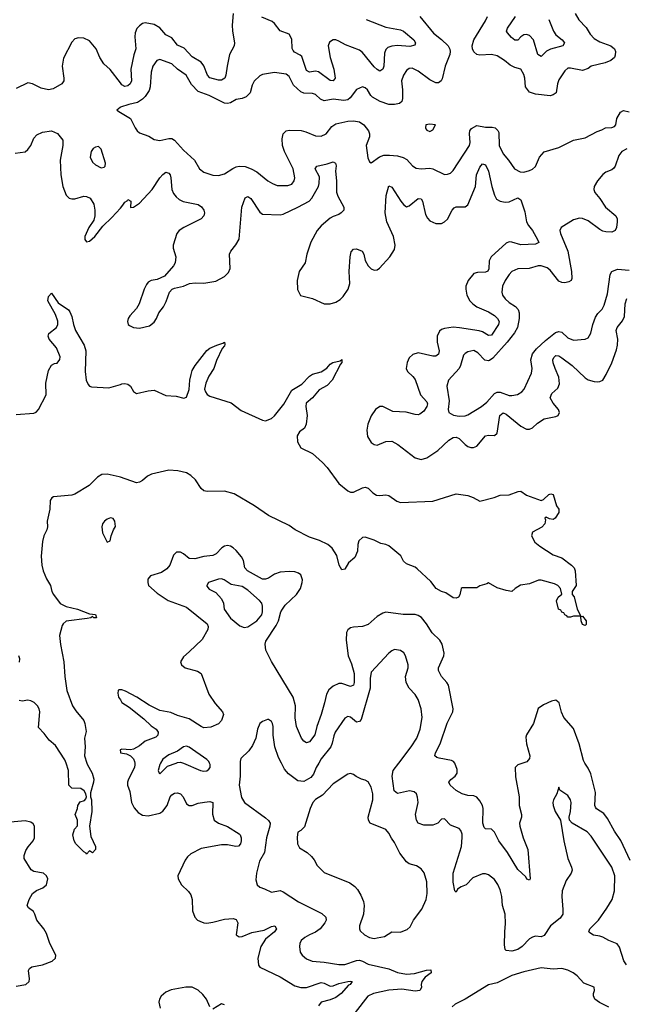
# Model space of a CAD drawing. Header units: inches. Extents: x 2001573 to 2220545, y 644482 to 846830.
# Tile 299 of 656: x 2029314 to 2033443, y 748355 to 755068. Entities that reach past the tile are written whole.
import ezdxf

# ---------------------------------------------------------------- set-up
doc = ezdxf.new("R2010")
doc.units = ezdxf.units.IN
doc.header["$MEASUREMENT"] = 0
for name, color, linetype in [('C0724', 7, 'Continuous'), ('C0725', 7, 'Continuous'), ('C0734', 7, 'Continuous'), ('C0735', 7, 'Continuous')]:
    doc.layers.add(name, color=color, linetype=linetype)

msp = doc.modelspace()

# ---------------------------------------------------------------- linework, layer by layer
at = {"layer": 'C0724', "color": 5}
for points, elevation in [([(2029770.7, 750000), (2029773, 749993), (2029808, 749932), (2029818.5, 749890), (2029817.9, 749870), (2029797, 749797), (2029795.5, 749770), (2029803.8, 749750), (2029804.9, 749670), (2029790.4, 749570), (2029799.8, 749499.8), (2029830, 749432), (2029831, 749410), (2029810, 749388), (2029790, 749402), (2029770, 749378), (2029766.6, 749386.6), (2029750, 749394.5), (2029697, 749450), (2029686, 749470), (2029676, 749510), (2029687.3, 749550), (2029707.7, 749572.3), (2029706.9, 749610), (2029693, 749650), (2029707.9, 749690), (2029710, 749710.8), (2029725.5, 749734.5), (2029754.9, 749745.1), (2029764.1, 749755.9), (2029769.7, 749770), (2029765.4, 749790), (2029753.6, 749810), (2029730, 749826.6), (2029670, 749827.8), (2029649.6, 749850), (2029646.4, 749950), (2029630, 750000)], 280), ([(2029290, 748479.2), (2029356.2, 748490), (2029378, 748510), (2029381.2, 748530), (2029374.9, 748585.1), (2029380.7, 748599.3), (2029396, 748610), (2029470, 748625), (2029534.5, 748650), (2029558, 748670), (2029561.1, 748690), (2029519.1, 748770), (2029497.6, 748837.6), (2029477.6, 748870), (2029429.8, 748929.8), (2029417.4, 748970), (2029406.9, 748986.9), (2029374, 749014), (2029364.4, 749030), (2029377.8, 749070), (2029401.8, 749110), (2029428.8, 749131.2), (2029471.2, 749150), (2029495.8, 749170), (2029506.6, 749210), (2029496.3, 749230), (2029475.6, 749250), (2029410, 749261.7), (2029392.5, 749272.5), (2029344.9, 749350), (2029344.1, 749370), (2029356.1, 749403.9), (2029370.4, 749429.6), (2029405.7, 749470), (2029414.8, 749490), (2029413.7, 749570), (2029405.6, 749585.6), (2029390, 749597.7), (2029350, 749606.3), (2029250, 749597.4)], 320)]:
    msp.add_lwpolyline(points, dxfattribs=dict(at, elevation=elevation))
at = {"layer": 'C0725', "color": 5}
for points, elevation in [([(2030000, 754637.4), (2029930, 754728.5), (2029887.7, 754767.7), (2029860.7, 754810), (2029834.6, 754870), (2029790, 754923.5), (2029750, 754942.6), (2029715.8, 754944.2), (2029690, 754936.3), (2029670, 754913.6), (2029613.5, 754806.5), (2029602.4, 754750), (2029615.2, 754670), (2029614.6, 754650), (2029601.6, 754630), (2029542.6, 754597.5), (2029510.2, 754589.8), (2029459.9, 754599.9), (2029400.7, 754630), (2029370, 754636.8), (2029290, 754598.8)], 320), ([(2030000, 754470.4), (2029998.8, 754470), (2029976, 754450), (2030000, 754435.7)], 340), ([(2029283.1, 754156.9), (2029350, 754166.7), (2029370, 754182.3), (2029388.7, 754210), (2029410, 754259.5), (2029430, 754282.8), (2029470, 754301.8), (2029531, 754310), (2029572.3, 754292.3), (2029607.3, 754247.3), (2029607.2, 754210), (2029590.2, 754110.2), (2029594, 754010), (2029607.2, 753930), (2029631.1, 753871.1), (2029650, 753851.8), (2029670, 753845.5), (2029690, 753846.9), (2029750, 753864.7), (2029770, 753863.2), (2029794.7, 753850), (2029818.2, 753810), (2029826.3, 753770), (2029825.6, 753730), (2029818.2, 753701.8), (2029784, 753650), (2029758.9, 753590), (2029757.1, 753570), (2029770, 753553.4), (2029790, 753558.9), (2029826.9, 753590), (2029880.6, 753659.4), (2029941.4, 753718.6), (2030000, 753783.8)], 320), ([(2029290, 752377.1), (2029410, 752384.7), (2029426.9, 752393.1), (2029442, 752410), (2029494, 752510), (2029492.2, 752590), (2029510, 752677.1), (2029530, 752713.4), (2029550, 752723.7), (2029570, 752725.3), (2029588.3, 752751.7), (2029588.6, 752770), (2029564.9, 752830), (2029513.8, 752890), (2029507.2, 752910), (2029511.9, 752928.1), (2029564.5, 752970), (2029574.7, 752990), (2029573.4, 753013.4), (2029559, 753059), (2029506, 753150), (2029510, 753181), (2029530, 753204), (2029577, 753137), (2029646.8, 753090), (2029655.9, 753075.9), (2029670, 753044.7), (2029681.1, 752990), (2029694.8, 752950), (2029754.4, 752850), (2029764.8, 752810), (2029760.3, 752670), (2029766.8, 752610), (2029780, 752580), (2029789.5, 752569.5), (2029804.4, 752564.4), (2029922.5, 752557.5), (2030000, 752581.5)], 280), ([(2030000, 751948.3), (2029991.2, 751951.2), (2029910, 751968.4), (2029873.5, 751966.5), (2029844.9, 751950), (2029786.9, 751893.1), (2029690, 751833.2), (2029670, 751826.8), (2029544.2, 751815.8), (2029532, 751808), (2029522.2, 751790), (2029518.3, 751730), (2029501.7, 751650), (2029503.8, 751610), (2029499, 751590), (2029478.5, 751550), (2029468.9, 751510), (2029460.1, 751410), (2029464.3, 751350), (2029473.4, 751310), (2029495.9, 751255.9), (2029524.7, 751210), (2029533.9, 751170), (2029543.5, 751150), (2029590, 751088.7), (2029630, 751067.2), (2029708, 751048), (2029790, 751018), (2029830, 751011.8), (2029836.3, 750990), (2029819, 750990), (2029810, 750999), (2029798, 750990), (2029774.4, 750985.6), (2029630, 750966.3), (2029610.2, 750950), (2029603.2, 750936.8), (2029585.4, 750870), (2029591, 750809), (2029615.5, 750690), (2029622.3, 750590), (2029635.5, 750495.5), (2029674.8, 750390), (2029696.1, 750356.1), (2029750, 750291.2), (2029757.3, 750270), (2029765.9, 750214.1), (2029754.8, 750170), (2029760.6, 750110), (2029755, 750050), (2029770.7, 750000)], 280), ([(2029312.6, 750687.4), (2029313.9, 750710), (2029307.2, 750730)], 280), ([(2030000, 750499.5), (2029990, 750499.3), (2029984.7, 750495.3), (2029983, 750477), (2029988.4, 750450), (2030000, 750430.4)], 320), ([(2029630, 750000), (2029622.6, 750022.6), (2029558.8, 750118.8), (2029515.7, 750155.7), (2029481.5, 750201.5), (2029442.9, 750242.9), (2029450.6, 750350), (2029446.5, 750370), (2029434.7, 750390), (2029411.9, 750411.9), (2029390, 750424.9), (2029370, 750427.9), (2029330, 750422.7), (2029310, 750425.9)], 280), ([(2030000, 750090.7), (2029998, 750090), (2030000, 750075)], 320)]:
    msp.add_lwpolyline(points, dxfattribs=dict(at, elevation=elevation))
for points, elevation in [([(2029850, 754204.2), (2029830, 754199.7), (2029814.9, 754190), (2029801.7, 754170), (2029793.7, 754130), (2029810, 754097.3), (2029830, 754079.3), (2029870, 754058), (2029890, 754062), (2029896.2, 754070), (2029898.9, 754090), (2029870, 754185.2)], 340), ([(2029932.3, 751672.3), (2029910, 751663.5), (2029892, 751650), (2029878.9, 751630), (2029873.7, 751610), (2029878, 751570), (2029910, 751506), (2029930, 751514), (2029937.2, 751550), (2029952.7, 751590), (2029967.7, 751612.3), (2029963.5, 751650), (2029950, 751668)], 320)]:
    msp.add_lwpolyline(points, close=True, dxfattribs=dict(at, elevation=elevation))
at = {"layer": 'C0734', "color": 5}
for points, elevation in [([(2030098.3, 750000), (2030099.5, 749990), (2030095.7, 749970), (2030054.8, 749890), (2030049.4, 749870), (2030049.3, 749850), (2030065.2, 749805.2), (2030076.3, 749730), (2030093.6, 749693.6), (2030122.5, 749662.5), (2030150, 749645.8), (2030190, 749639.8), (2030270, 749658.1), (2030290, 749671.6), (2030318.8, 749710), (2030340.2, 749770), (2030350, 749782.5), (2030370, 749795.3), (2030390, 749796.5), (2030410, 749789.1), (2030428.8, 749768.8), (2030450, 749721.6), (2030470, 749710.3), (2030490, 749711.4), (2030530, 749725.5), (2030574.3, 749734.3), (2030610, 749738.5), (2030630, 749730.6), (2030627.7, 749652.3), (2030640.7, 749610), (2030670, 749589.4), (2030730, 749566.7), (2030810, 749516.9), (2030816.9, 749510), (2030823.5, 749490), (2030823.8, 749470), (2030819.6, 749450), (2030806.1, 749433.9), (2030788.4, 749431.6), (2030730, 749442.5), (2030690, 749442.4), (2030550, 749418.5), (2030479.5, 749380.5), (2030458.9, 749361.1), (2030442.5, 749337.5), (2030393, 749230), (2030393.4, 749210), (2030417.3, 749170), (2030464.9, 749124.9), (2030481.5, 749101.5), (2030490.2, 749070.2), (2030492.8, 748992.8), (2030507.7, 748950), (2030527, 748930), (2030541.7, 748921.7), (2030570, 748911.3), (2030590, 748909.3), (2030630, 748914.5), (2030710, 748936.6), (2030770, 748939.7), (2030790, 748934), (2030801.2, 748910), (2030788.9, 748830), (2030810, 748815.3), (2030830, 748817.8), (2030896.1, 748843.9), (2030979.9, 748860.1), (2031030, 748885.3), (2031053, 748890), (2031063.6, 748870), (2031051.3, 748850), (2030990, 748799.3), (2030958.2, 748750), (2030938, 748670), (2030942.2, 748622.2), (2030950, 748607.4), (2031090, 748541.5), (2031190, 748481.8), (2031230, 748470.1), (2031270, 748469), (2031370, 748504.1), (2031390, 748499.1), (2031430, 748478.3), (2031450, 748480.1), (2031490, 748496.2), (2031550.2, 748510.2), (2031570, 748513.6), (2031580.7, 748510), (2031567.7, 748490), (2031555, 748485), (2031505, 748430), (2031470, 748402.1), (2031430, 748385.6), (2031369.2, 748370), (2031350, 748344.2)], 320), ([(2030274.6, 750000), (2030268.7, 749990), (2030257.3, 749950), (2030264.7, 749930), (2030270, 749926.8), (2030322, 749978), (2030380, 750000)], 340), ([(2030430.8, 750000), (2030546, 749950), (2030570, 749944.9), (2030590, 749946.7), (2030602.6, 749957.4), (2030611.5, 749970), (2030613, 749990), (2030608.6, 750000)], 340), ([(2030816.3, 750000), (2030816, 749910), (2030810.3, 749850), (2030826.1, 749766.1), (2030846.4, 749730), (2030990, 749626), (2031009.3, 749609.3), (2031020.8, 749590), (2031020.2, 749570), (2030995.5, 749490), (2030982.3, 749390), (2030948.2, 749330), (2030927.4, 749250), (2030924.7, 749204.7), (2030933.4, 749170), (2030950, 749153.4), (2030982.8, 749142.8), (2031030, 749119.1), (2031090, 749130.4), (2031110, 749122.4), (2031213.7, 749053.7), (2031374.3, 748974.3), (2031400.3, 748950), (2031402.6, 748930), (2031394.3, 748910), (2031362, 748870), (2031330, 748846), (2031290, 748829.8), (2031257, 748810), (2031233.7, 748790), (2031223.7, 748770), (2031222, 748750), (2031226, 748710), (2031239.3, 748690), (2031270, 748664.6), (2031308.5, 748648.5), (2031390, 748642.2), (2031490, 748627.7), (2031530, 748627.3), (2031610, 748653.7), (2031630, 748656.3), (2031650, 748650.2), (2031690, 748627.8), (2031830, 748597.4), (2031890, 748571.4), (2031950, 748560.8), (2032004.7, 748564.7), (2032088.2, 748588.2), (2032116, 748590), (2032118.4, 748570), (2032079.1, 748540.9), (2032056, 748510), (2032051.1, 748490), (2032054.2, 748470), (2032041.6, 748450), (2032010, 748445.9), (2031919, 748459), (2031830, 748450.7), (2031724.9, 748430), (2031687, 748410), (2031601.3, 748298.7)], 340), ([(2031353.5, 750000), (2031336.1, 749970), (2031316.2, 749923.8), (2031298.3, 749901.7), (2031250, 749875), (2031210, 749878), (2031147.4, 749927.4), (2031119.1, 749959.1), (2031097.7, 750000)], 340), ([(2033450, 748625.1), (2033432.5, 748652.5), (2033403.9, 748743.9), (2033387.2, 748767.1), (2033330, 748790.6), (2033290, 748813), (2033270, 748820.7), (2033226.5, 748826.5), (2033201.6, 748841.6), (2033195.1, 748850), (2033200.5, 748870), (2033259.3, 748930), (2033316.8, 749010), (2033353.5, 749070), (2033369.8, 749130), (2033370.8, 749230), (2033350.9, 749290), (2033210, 749500.5), (2033183, 749530), (2033081.2, 749590), (2033062.7, 749610), (2033060.7, 749630), (2033069.7, 749670.3), (2033074, 749730), (2033069.7, 749750), (2033050, 749779.7), (2032996, 749816), (2032990, 749835.3), (2032974.8, 749790), (2032953, 749750), (2032948.7, 749730), (2032950.4, 749710), (2032965.3, 749670), (2033001.6, 749610), (2033023.2, 749470), (2033051.8, 749350), (2033076.9, 749290), (2033079.6, 749270), (2033073.1, 749250), (2033040.2, 749199.8), (2033012, 749130), (2033008.9, 749090), (2033017.4, 749002.6), (2033015.8, 748970), (2032998.2, 748941.8), (2032933.1, 748890), (2032890, 748823.6), (2032870, 748815.4), (2032830, 748818.7), (2032810, 748813.3), (2032790, 748801.5), (2032738.4, 748750), (2032710, 748728.4), (2032670, 748716.5), (2032630, 748722.6), (2032623.9, 748730), (2032619.6, 748759.6), (2032620.2, 748850), (2032626, 748906), (2032623.9, 748970), (2032606, 749030), (2032600.3, 749090), (2032590, 749136), (2032572.9, 749172.9), (2032550, 749205.1), (2032510, 749238.9), (2032490, 749245.7), (2032470, 749244.7), (2032403.6, 749216.4), (2032357.7, 749170), (2032322.9, 749157.1), (2032299.3, 749140.7), (2032290, 749119.3), (2032280.9, 749130), (2032269, 749189), (2032268.2, 749250), (2032324.8, 749430), (2032331.5, 749491.5), (2032330, 749515.3), (2032320.7, 749540.7), (2032310, 749553.3), (2032250, 749576.9), (2032210, 749619.3), (2032190, 749618), (2032163.8, 749590), (2032130, 749576.8), (2032070, 749576), (2032030, 749589.7), (2032018.4, 749610), (2032011.8, 749650), (2032029.6, 749730), (2032026.8, 749766.8), (2032019, 749790), (2032002.7, 749802.7), (2031970.8, 749810.8), (2031890, 749792.2), (2031866.6, 749810), (2031852.2, 749910), (2031859.8, 749950), (2031898.4, 750000)], 340), ([(2032744.8, 750000), (2032710, 749987.7), (2032691.1, 749968.9), (2032695, 749905), (2032718.4, 749770), (2032718.3, 749710), (2032735, 749650), (2032734.6, 749630), (2032722.3, 749590), (2032724.7, 749570), (2032746.5, 749490), (2032777.6, 749410), (2032793, 749210), (2032790, 749202), (2032771.3, 749208.7), (2032763.9, 749223.9), (2032710, 749275.4), (2032639.4, 749390), (2032579.8, 749470), (2032550, 749529.6), (2032530, 749549.6), (2032490, 749551.8), (2032481.4, 749561.4), (2032472.1, 749590), (2032474, 749690), (2032469.1, 749710), (2032450, 749743.5), (2032430, 749767.6), (2032410, 749777.6), (2032370, 749778.5), (2032330, 749790.8), (2032290, 749813.8), (2032247.8, 749850), (2032240.5, 749870), (2032252.1, 749887.9), (2032281.6, 749910), (2032295.4, 749930), (2032296.6, 749956.6), (2032279.8, 749999.7), (2032279.6, 750000)], 320), ([(2033475.5, 749335.5), (2033411.4, 749471.4), (2033370, 749535.1), (2033321.9, 749621.9), (2033295.9, 749655.9), (2033247.3, 749687.3), (2033239.5, 749699.5), (2033235.4, 749710), (2033239.2, 749799.2), (2033207.4, 749927.4), (2033190, 749964.7), (2033167.8, 750000)], 320), ([(2033330, 748336.9), (2033267.4, 748367.4), (2033235.6, 748390), (2033226, 748414), (2033225.2, 748430), (2033232.3, 748450), (2033230, 748472.3), (2033160.5, 748500.5), (2033114.5, 748550), (2033086.6, 748570), (2033050, 748588.4), (2033010, 748598.7), (2032950, 748594.8), (2032870, 748603.5), (2032750, 748577), (2032670, 748552.8), (2032570, 748501), (2032510, 748488.3), (2032350.7, 748390), (2032283.4, 748356.6), (2032261.8, 748338.2)], 360), ([(2030610, 748339.1), (2030587.5, 748390), (2030562.6, 748422.6), (2030530, 748452), (2030490, 748471.7), (2030447.2, 748472.8), (2030346.4, 748453.6), (2030310, 748438.5), (2030278.7, 748410), (2030267, 748390), (2030262, 748370), (2030271.4, 748330)], 320), ([(2030710, 748351.7), (2030690, 748358.2), (2030630, 748322.2)], 320)]:
    msp.add_lwpolyline(points, dxfattribs=dict(at, elevation=elevation))
at = {"layer": 'C0734', "color": 5, "elevation": 360}
msp.add_lwpolyline([(2031570, 749929.3), (2031550, 749923.7), (2031450, 749858.7), (2031379, 749781), (2031330, 749750.6), (2031312.7, 749730), (2031294.5, 749690), (2031254.9, 749565.1), (2031230, 749539.3), (2031210, 749528), (2031204.4, 749495.6), (2031207, 749450), (2031222.5, 749422.5), (2031273, 749390), (2031303.4, 749363.4), (2031321.1, 749341.1), (2031341, 749301), (2031390, 749254), (2031564.5, 749184.5), (2031599.2, 749159.2), (2031617.4, 749137.4), (2031639.2, 749099.2), (2031657.2, 749057.2), (2031662.7, 749030), (2031658.5, 748970), (2031630.3, 748890), (2031630.4, 748870), (2031635.8, 748855.8), (2031663.8, 748830), (2031698.8, 748810), (2031730, 748804.4), (2031750, 748808.7), (2031801.4, 748818.6), (2031850, 748848.7), (2031910, 748848), (2031926.7, 748853.3), (2031954.7, 748865.3), (2031976.3, 748883.7), (2031998, 748930), (2032055.7, 749004.3), (2032085, 749070), (2032091.7, 749111.7), (2032089.8, 749190), (2032070.9, 749250.9), (2032050, 749278), (2032018.3, 749298.3), (2031970, 749312.3), (2031950, 749326), (2031905.8, 749385.8), (2031870, 749459.5), (2031847.6, 749487.6), (2031830, 749522.9), (2031810, 749546.3), (2031703.6, 749590), (2031691.5, 749610), (2031689.8, 749630), (2031722, 749750), (2031720.6, 749790), (2031710, 749834.5), (2031690, 749871.5), (2031670, 749883.5), (2031644, 749890), (2031608.1, 749908.1), (2031590, 749922.7)], close=True, dxfattribs=at)
at = {"layer": 'C0735', "color": 5}
for points, elevation in [([(2030769.1, 755110.9), (2030763.2, 755030), (2030765.4, 754990), (2030779, 754910), (2030776.1, 754890), (2030745.2, 754830), (2030727.3, 754750), (2030719.7, 754690), (2030711.3, 754670), (2030690, 754655.6), (2030670, 754654.5), (2030610, 754671.1), (2030593.3, 754690), (2030570, 754754.3), (2030550, 754778.8), (2030490, 754814.6), (2030434.4, 754874.4), (2030390, 754893.4), (2030350, 754945.1), (2030310, 754965.6), (2030270, 755013.3), (2030230, 755035.6), (2030170, 755047.4), (2030150, 755041), (2030130, 755026.9), (2030113.1, 755006.9), (2030101.1, 754978.9), (2030097.7, 754950), (2030106.6, 754870), (2030091.8, 754828.2), (2030071.1, 754730), (2030075.4, 754650), (2030066.7, 754630), (2030050, 754616.8), (2030030, 754612.2), (2030010, 754624.4), (2030000, 754637.4)], 320), ([(2032042.3, 755090), (2032135.1, 754975.1), (2032190, 754933.1), (2032234.3, 754890), (2032246.3, 754866.3), (2032249.1, 754850), (2032245.8, 754830), (2032213.7, 754750), (2032194.6, 754665.4), (2032186.5, 754650), (2032170, 754637.4), (2032150, 754637.3), (2032110, 754656.8), (2032030, 754716.3), (2031990, 754737), (2031970, 754734.8), (2031950, 754720.5), (2031930, 754689.5), (2031916.9, 754650), (2031923, 754590), (2031922.6, 754530), (2031920.2, 754510), (2031903.4, 754496.6), (2031870, 754489.9), (2031830, 754490.6), (2031770.5, 754510.5), (2031719.6, 754539.6), (2031707.8, 754550), (2031685.1, 754590), (2031670, 754603.6), (2031650, 754609.5), (2031610, 754592), (2031565.8, 754534.2), (2031550, 754520.5), (2031523.2, 754516.8), (2031450, 754525.3), (2031390, 754515.7), (2031364.9, 754524.9), (2031330, 754556.9), (2031310, 754565.6), (2031250, 754567.6), (2031230, 754576.4), (2031181.2, 754621.2), (2031150, 754681.6), (2031130, 754696.9), (2031050, 754707.8), (2030970, 754695.1), (2030950, 754685.6), (2030912.1, 754647.9), (2030899.3, 754620.7), (2030884.4, 754570), (2030857.7, 754542.3), (2030830, 754529.8), (2030790, 754523.1), (2030750, 754500.6), (2030730, 754496.1), (2030710, 754498), (2030605.4, 754550), (2030530, 754577.9), (2030485, 754625), (2030449.7, 754690), (2030390, 754729.8), (2030350, 754766), (2030270, 754795.8), (2030248.7, 754790), (2030221.6, 754750), (2030211.2, 754710), (2030203.7, 754610), (2030196, 754584), (2030170, 754544.5), (2030150, 754525), (2030116.8, 754503.2), (2030058.8, 754490), (2030000, 754470.4)], 340), ([(2033101.6, 755110), (2033125.9, 755065.9), (2033175.1, 755015.1), (2033203.6, 754970), (2033230, 754938.6), (2033270, 754916.8), (2033343.7, 754890), (2033370.1, 754870.1), (2033375, 754850), (2033373.9, 754826.1), (2033367.9, 754810), (2033344.9, 754790), (2033305.7, 754774.3), (2033210.5, 754750), (2033190, 754735.5), (2033150, 754721), (2033070, 754736.9), (2033050, 754736.9), (2033030, 754719.5), (2032990, 754657), (2032980.2, 754630), (2032971.2, 754570), (2032950, 754554.5), (2032930, 754548.4), (2032830, 754560.5), (2032790, 754573.8), (2032763, 754610), (2032757, 754670), (2032750, 754695.1), (2032730, 754731.3), (2032690, 754742.6), (2032657.8, 754757.8), (2032619.7, 754790), (2032570, 754821.1), (2032530, 754830.6), (2032450, 754825.6), (2032430, 754830.8), (2032410, 754848.4), (2032401.3, 754870), (2032399.5, 754890), (2032409, 754930), (2032490, 755060.3), (2032502, 755090)], 340), ([(2032920.2, 755070), (2032952.3, 754990), (2032970, 754965.6), (2033012.2, 754930), (2033028.8, 754910), (2033017.1, 754890), (2032932.7, 754867.3), (2032906.3, 754853.7), (2032870, 754816.9), (2032847, 754830), (2032817.2, 754930), (2032790, 754960.3), (2032770, 754966.6), (2032750, 754965), (2032729.5, 754950.5), (2032710, 754928.6), (2032690, 754927.7), (2032666.4, 754946.4), (2032639.3, 754979.3), (2032632.8, 754990), (2032639.2, 755010), (2032694.3, 755090)], 320), ([(2031674.9, 755070), (2031810, 755017.3), (2031910, 754998.1), (2031930, 754988.5), (2032001.5, 754930), (2032011.5, 754910), (2032006.9, 754893.1), (2031974.2, 754885.8), (2031890, 754892.5), (2031850, 754887.3), (2031822.9, 754877.1), (2031810, 754865.1), (2031801.5, 754838.5), (2031797.1, 754750), (2031788.5, 754731.5), (2031770, 754717.7), (2031750, 754728), (2031730, 754746.5), (2031650, 754843.8), (2031630, 754859.4), (2031536.1, 754896.1), (2031490, 754922), (2031470, 754929.8), (2031450, 754929.7), (2031425.2, 754914.8), (2031416.5, 754890), (2031429.6, 754810), (2031454.7, 754730), (2031464.1, 754670), (2031450, 754652), (2031430, 754653.7), (2031350, 754711.7), (2031330, 754716.5), (2031290, 754709), (2031270, 754720.4), (2031236.4, 754816.4), (2031226.9, 754826.9), (2031186.6, 754846.6), (2031177.9, 754857.9), (2031172.2, 754872.2), (2031170, 754934.5), (2031150, 754968.2), (2031090, 754991.1), (2031050, 755042.6), (2031035, 755055), (2030965.1, 755085.1)], 320), ([(2030000, 754435.7), (2030070, 754394), (2030101.5, 754330), (2030114.8, 754310), (2030130, 754297.2), (2030194.8, 754274.8), (2030230, 754250.3), (2030270, 754245.3), (2030330, 754258.8), (2030350, 754256.8), (2030370, 754246), (2030430, 754178), (2030504.4, 754110), (2030539.5, 754050), (2030569.3, 754029.3), (2030630, 754008), (2030670, 754006), (2030710, 754017.4), (2030765.8, 754054.2), (2030790, 754064.3), (2030810.6, 754069.4), (2030850, 754067.3), (2030891.9, 754051.9), (2030930.3, 754030), (2031004.9, 753970), (2031037.1, 753950), (2031070, 753938), (2031090, 753936.8), (2031141.6, 753938.4), (2031170, 753947.6), (2031186, 753970), (2031189.8, 753990), (2031177.1, 754050), (2031119.6, 754170), (2031106.5, 754210), (2031104.3, 754255.7), (2031111, 754289), (2031130, 754310.2), (2031150, 754314.7), (2031232.3, 754312.3), (2031264, 754304), (2031330, 754276.5), (2031370, 754272.9), (2031402.9, 754290), (2031441.1, 754338.9), (2031470, 754357.2), (2031550, 754376), (2031590, 754378.5), (2031630, 754372.2), (2031660.3, 754350), (2031690.8, 754310.8), (2031698.6, 754290), (2031699, 754270), (2031676.5, 754210), (2031686.6, 754126.6), (2031698, 754098), (2031710, 754090.8), (2031767.7, 754132.3), (2031796.9, 754143.1), (2031835.2, 754144.8), (2031890, 754139), (2031927.8, 754127.8), (2031954.1, 754114.1), (2031992.2, 754072.2), (2032016.1, 754056.1), (2032050, 754050.3), (2032110, 754055.5), (2032130, 754051.3), (2032210, 754012), (2032230, 754013.7), (2032250, 754022), (2032270, 754040.4), (2032379.8, 754210), (2032386, 754230), (2032380.5, 754290), (2032383.4, 754310), (2032393.3, 754326.7), (2032430, 754346), (2032490, 754335.9), (2032535.8, 754335.8), (2032554.6, 754330), (2032572.9, 754312.9), (2032579.5, 754299.5), (2032582.5, 754210), (2032610, 754152.2), (2032647, 754110), (2032688.2, 754050), (2032726.8, 754030), (2032750, 754028.4), (2032790, 754038.8), (2032810, 754048.5), (2032830, 754066), (2032857.8, 754130), (2032890, 754167.6), (2032990, 754196.5), (2033090, 754247.1), (2033170, 754262.9), (2033250, 754306.5), (2033283.7, 754316.3), (2033306.6, 754330), (2033350, 754332.3), (2033370, 754340.5), (2033377.1, 754350), (2033384.8, 754395.2), (2033410, 754436.5), (2033430, 754448.9), (2033470, 754439.1)], 340), ([(2033453.4, 754186.6), (2033418.9, 754170), (2033398, 754142), (2033373.2, 754070), (2033363.8, 754056.2), (2033350, 754044.6), (2033310, 754027.9), (2033290, 754012.1), (2033252.1, 753970), (2033230.2, 753930), (2033228.1, 753910), (2033234.9, 753890), (2033269.7, 753849.6), (2033306.7, 753790), (2033378.9, 753730), (2033386.2, 753710), (2033387.3, 753690), (2033382.7, 753650), (2033373.4, 753630), (2033350, 753619.1), (2033310, 753621.1), (2033290, 753627), (2033270, 753637.1), (2033190, 753696.3), (2033150, 753712.9), (2033130, 753714.3), (2033090, 753702.5), (2033005.2, 753650), (2032996, 753630), (2033000.2, 753610), (2033051.7, 753490), (2033076.1, 753350), (2033077.7, 753302.3), (2033072.6, 753290), (2033058.2, 753281.7), (2033030, 753274.6), (2033010, 753276.5), (2032990, 753285), (2032930, 753360.3), (2032910, 753376.8), (2032870, 753390.8), (2032849.2, 753390.8), (2032788.2, 753371.8), (2032710, 753368.6), (2032670, 753351.1), (2032650, 753329.7), (2032623.6, 753290), (2032606, 753250), (2032600.2, 753210), (2032605.5, 753190), (2032623.8, 753163.8), (2032650, 753139.6), (2032693.2, 753113.3), (2032712.1, 753092.1), (2032718.2, 753070), (2032719.8, 753030), (2032708.8, 752970), (2032687.1, 752932.9), (2032637.5, 752870), (2032539.8, 752760.2), (2032516.4, 752743.6), (2032510, 752741), (2032485.7, 752745.7), (2032437.7, 752797.7), (2032410, 752811.5), (2032370, 752804.5), (2032350, 752792.4), (2032340.5, 752779.6), (2032319.8, 752710), (2032309.6, 752690.4), (2032237.7, 752610), (2032226, 752570), (2032241.6, 752470), (2032234.9, 752410), (2032240.4, 752390), (2032272.2, 752372.2), (2032310, 752365.2), (2032350, 752368), (2032370, 752374.9), (2032462.4, 752430), (2032498.8, 752461.2), (2032550, 752519.2), (2032570, 752529.3), (2032590, 752528.6), (2032650, 752506.5), (2032670, 752505.2), (2032707, 752513), (2032737.6, 752530), (2032754, 752550), (2032802.6, 752657.4), (2032807.2, 752690), (2032798, 752750), (2032809.9, 752790.1), (2032836.6, 752823.4), (2032898.4, 752881.6), (2032965.8, 752934.2), (2032990, 752942), (2033010, 752936.9), (2033050, 752898), (2033090, 752883.2), (2033170, 752888.8), (2033190, 752898.4), (2033207.3, 752930), (2033221.2, 752990), (2033239.8, 753040.2), (2033255.3, 753064.7), (2033284.8, 753095.2), (2033299, 753121), (2033321.9, 753198.1), (2033338.8, 753330), (2033350, 753352.2), (2033390, 753366), (2033470, 753360.8)], 340), ([(2030000, 753783.8), (2030017.1, 753802.9), (2030030, 753822.8), (2030046.8, 753833.2), (2030050, 753842), (2030070.6, 753830.6), (2030068.1, 753788.1), (2030090, 753789.3), (2030130, 753816.1), (2030215.9, 753910), (2030270, 753989.3), (2030290, 754012.8), (2030310, 754027.8), (2030330, 754021.3), (2030338.9, 754010), (2030345.2, 753990), (2030350.3, 753910), (2030362.5, 753882.5), (2030379.7, 753859.7), (2030401.5, 753841.5), (2030428.2, 753828.2), (2030530, 753807.1), (2030553.1, 753793.1), (2030569.1, 753770), (2030573.2, 753750), (2030568.3, 753731.7), (2030550.3, 753710), (2030431.7, 753650), (2030400.9, 753630), (2030385.8, 753610), (2030359.6, 753530), (2030359, 753510), (2030378.2, 753450), (2030374.4, 753410), (2030363.1, 753390), (2030301.6, 753318.4), (2030250, 753297.4), (2030210, 753289.7), (2030190, 753277.4), (2030178.6, 753261.4), (2030163.2, 753230), (2030129.4, 753130.6), (2030110, 753099.7), (2030064.6, 753050), (2030053.4, 753030), (2030048.9, 753010), (2030053, 752990), (2030063.2, 752983.2), (2030090, 752970.3), (2030130, 752964), (2030198.7, 752981.3), (2030230, 753006), (2030246.6, 753030), (2030262.3, 753070), (2030293.3, 753110), (2030313.4, 753146.6), (2030334, 753210), (2030353.6, 753230), (2030370, 753237.8), (2030429.8, 753250.2), (2030470.8, 753269.2), (2030510, 753274.4), (2030570, 753271.3), (2030650, 753286), (2030710, 753318), (2030736.4, 753343.6), (2030748.6, 753371.4), (2030744.8, 753470), (2030752.8, 753490), (2030787.2, 753532.9), (2030809, 753571), (2030828.5, 753790), (2030850, 753854.4), (2030870, 753861.7), (2030890, 753848.9), (2030950, 753756.5), (2030970, 753742.4), (2031090, 753738), (2031110, 753742.8), (2031210, 753788.7), (2031286.2, 753830), (2031306.4, 753850), (2031351.2, 753930), (2031356.1, 753950), (2031357.6, 753997.6), (2031328.8, 754050), (2031339.3, 754070), (2031410, 754084), (2031450, 754099.6), (2031466, 754090), (2031470.9, 754070.9), (2031465.7, 754034.3), (2031473.7, 753970), (2031472.8, 753892.8), (2031483.7, 753863.7), (2031524, 753790), (2031523.1, 753770), (2031506, 753750), (2031490, 753739.3), (2031450, 753726), (2031430, 753713.8), (2031370, 753663.5), (2031341.6, 753630), (2031299.4, 753550), (2031272.3, 753470), (2031259.8, 753410), (2031219.2, 753350), (2031204.4, 753290), (2031208, 753228), (2031227.6, 753187.6), (2031310, 753167.5), (2031390, 753130.2), (2031429.8, 753130.2), (2031470, 753142.8), (2031499.7, 753160.3), (2031519.4, 753180.6), (2031553.8, 753230), (2031564.3, 753270), (2031559.9, 753350), (2031566.3, 753450), (2031574.3, 753485.8), (2031590, 753504.2), (2031610, 753504.8), (2031649.5, 753489.5), (2031660.5, 753470), (2031670, 753426.3), (2031688.9, 753390), (2031710, 753370.2), (2031730, 753360.8), (2031750, 753361.5), (2031765.8, 753374.2), (2031836.3, 753450), (2031870, 753500.7), (2031874.5, 753530), (2031861.7, 753590), (2031816.4, 753690), (2031805, 753750), (2031812.3, 753870), (2031830, 753934), (2031850, 753926), (2031912.7, 753830), (2031930, 753807.5), (2031950, 753793), (2031970, 753798.8), (2032030, 753848.3), (2032050, 753847), (2032058.9, 753830), (2032080.8, 753740.8), (2032093.7, 753713.7), (2032110, 753696.9), (2032150, 753677.4), (2032190, 753678.9), (2032210.6, 753689.4), (2032230, 753707), (2032262, 753770), (2032275.4, 753784.6), (2032290, 753792.1), (2032350, 753792.8), (2032370, 753804.6), (2032420.2, 753930), (2032428.4, 754010), (2032450, 754061.3), (2032470, 754084.2), (2032490, 754078.7), (2032510, 754035.5), (2032532.4, 753930), (2032550.7, 753870.7), (2032564.6, 753844.6), (2032590.1, 753830.1), (2032624.3, 753824.3), (2032650, 753826.3), (2032710, 753854.2), (2032730, 753838.8), (2032756.9, 753756.9), (2032769.8, 753689.8), (2032783.7, 753663.7), (2032810.1, 753630), (2032844.3, 753570), (2032852, 753547.9), (2032830, 753538.5), (2032730, 753534), (2032668.3, 753551.7), (2032650, 753553.5), (2032630, 753544.1), (2032527.3, 753450), (2032515.6, 753424.4), (2032512.4, 753370), (2032505.5, 753354.5), (2032490, 753345.5), (2032434.7, 753345.3), (2032410, 753337), (2032370.2, 753290), (2032356.2, 753250), (2032355.9, 753230), (2032362.8, 753190), (2032383.6, 753150), (2032402.4, 753130), (2032430, 753111), (2032510, 753076.6), (2032550, 753052.2), (2032571.3, 753030), (2032582.8, 753010), (2032577.1, 752990), (2032530, 752918.2), (2032510, 752914), (2032470, 752940.2), (2032446.9, 752946.9), (2032312.6, 752967.4), (2032268.8, 752971.2), (2032210, 752963.1), (2032190, 752955.4), (2032176.7, 752943.3), (2032160.2, 752910), (2032159.8, 752870), (2032173.2, 752810), (2032170, 752786.6), (2032150, 752774.6), (2032130, 752775), (2032030, 752795.9), (2031995.2, 752784.8), (2031970, 752761.6), (2031954.7, 752730), (2031949.1, 752690), (2031957.4, 752670), (2031995.2, 752635.2), (2032010, 752615.3), (2032046, 752510), (2032090, 752462.4), (2032093.8, 752450), (2032090.1, 752430), (2032070, 752398), (2032041.4, 752378.6), (2032030, 752374.5), (2032010, 752375.8), (2031947.8, 752392.2), (2031857.8, 752397.8), (2031790, 752429.7), (2031770, 752429.7), (2031740.3, 752410), (2031710, 752367.3), (2031686.4, 752310), (2031680.2, 752270), (2031685.6, 752225.6), (2031710, 752184.2), (2031730, 752171.6), (2031750, 752168.2), (2031810, 752193), (2031850, 752195), (2031891.5, 752171.5), (2032010, 752080.3), (2032050, 752070.2), (2032090, 752080.8), (2032165.1, 752130), (2032239.8, 752200.2), (2032270, 752220.2), (2032290, 752222), (2032310, 752212.6), (2032350, 752172.1), (2032370, 752158), (2032390, 752151.3), (2032408.6, 752151.4), (2032430, 752160.3), (2032490, 752231.6), (2032510, 752235.8), (2032550, 752232), (2032569.6, 752250), (2032588, 752370), (2032610, 752387.1), (2032630, 752379.5), (2032730, 752296.5), (2032770, 752275.8), (2032790, 752275.6), (2032810, 752286), (2032843.7, 752316.3), (2032890, 752347.7), (2032970, 752363.1), (2032985.2, 752370), (2032995.1, 752390), (2032986.3, 752410), (2032950, 752452.8), (2032930.8, 752490), (2032941.6, 752518.4), (2032983.7, 752556.3), (2032994.2, 752585.8), (2032990.5, 752630), (2032963.4, 752690), (2032951.8, 752728.2), (2032949.1, 752750), (2032956, 752764), (2032970, 752777.8), (2032990, 752775.2), (2033010, 752763.5), (2033079.7, 752710), (2033170, 752625.8), (2033190, 752612.6), (2033230, 752600.2), (2033250, 752599.6), (2033270, 752601.5), (2033288.8, 752611.2), (2033311.8, 752648.3), (2033350.5, 752729.5), (2033382.2, 752817.8), (2033390.5, 752850), (2033392.2, 752890), (2033380.7, 752950), (2033387.6, 752970), (2033424.2, 753015.8), (2033436.8, 753043.2), (2033441, 753130), (2033453.8, 753166.2)], 320), ([(2030000, 752581.5), (2030010, 752584.6), (2030030, 752586.7), (2030050, 752582.3), (2030070, 752570.2), (2030090, 752532.3), (2030110, 752520.4), (2030190, 752538.4), (2030230, 752541.9), (2030310, 752506.7), (2030380.8, 752500.8), (2030433.3, 752486.7), (2030450, 752494.9), (2030470, 752546), (2030474.8, 752610), (2030482.9, 752650), (2030490, 752675.3), (2030510, 752711.3), (2030590, 752813), (2030610, 752828), (2030658, 752850), (2030698.6, 752861.4), (2030710.4, 752870.4), (2030713.4, 752853.4), (2030710, 752844), (2030694.6, 752825.4), (2030656, 752744), (2030637.6, 752690), (2030603.1, 752636.9), (2030581.8, 752590), (2030573.6, 752550), (2030579.8, 752530), (2030591.6, 752511.6), (2030610, 752500.8), (2030755.2, 752455.2), (2030824.2, 752404.2), (2030970, 752337.8), (2030990, 752332.8), (2031030, 752349), (2031050, 752366.7), (2031114.1, 752445.9), (2031170, 752542.2), (2031238, 752582), (2031290, 752638.5), (2031310, 752650.2), (2031370, 752666.7), (2031407.6, 752692.4), (2031430, 752718.4), (2031449.3, 752730), (2031498, 752742), (2031510.8, 752750.8), (2031510.8, 752730), (2031499.8, 752720.2), (2031443.6, 752610), (2031410, 752575), (2031354.7, 752545.3), (2031310, 752490.7), (2031267, 752453), (2031265.5, 752430), (2031274.4, 752370), (2031267.2, 752310), (2031256.5, 752283.5), (2031222.5, 752257.5), (2031205.2, 752230), (2031207.4, 752190), (2031229.5, 752150), (2031309.4, 752110), (2031378.8, 752050), (2031410, 752015), (2031490, 751905.6), (2031550, 751855.9), (2031570, 751847.2), (2031590, 751847.2), (2031650, 751877.2), (2031670, 751881.1), (2031690, 751874.2), (2031721.4, 751841.4), (2031746.2, 751826.2), (2031770, 751823.6), (2031810, 751828.8), (2031830, 751823.2), (2031885.3, 751785.3), (2031910, 751775.5), (2032130, 751785.5), (2032290, 751835.3), (2032370, 751823.8), (2032406.4, 751810), (2032450, 751785.7), (2032549.5, 751810.5), (2032590, 751825.5), (2032650, 751828.8), (2032711.3, 751851.3), (2032730, 751852.6), (2032770, 751826), (2032870, 751791), (2032884, 751796), (2032922, 751830), (2032934.4, 751834.4), (2032951.3, 751831.3), (2032974.4, 751754.4), (2032990.5, 751730), (2032990, 751709), (2032964.4, 751670), (2032950, 751661), (2032924.7, 751664.7), (2032903.6, 751676.4), (2032894, 751670), (2032898, 751658), (2032894.6, 751630), (2032872.7, 751607.3), (2032810, 751574), (2032803.8, 751550), (2032825.3, 751505.3), (2032858.8, 751478.8), (2032950, 751418.6), (2033010, 751399.6), (2033076.4, 751350), (2033094.4, 751330), (2033100.5, 751310), (2033107.3, 751210), (2033080.5, 751170), (2033080.7, 751150), (2033093.1, 751133.1), (2033114, 751050), (2033139.6, 751000.4), (2033090, 751002), (2033070, 750995.3), (2033050, 750995.3), (2033044.1, 751004.1), (2033029.4, 751010), (2033023.2, 751023.2), (2033010, 751029.4), (2033002.7, 751042.7), (2032988, 751050), (2032974.6, 751105.4), (2032984, 751130), (2033009, 751151), (2033000.7, 751190), (2032982, 751210), (2032960.8, 751220.8), (2032870, 751246), (2032850, 751247.3), (2032790, 751222), (2032727.7, 751212.3), (2032692, 751190), (2032670, 751169.2), (2032630, 751175.3), (2032570, 751194), (2032510, 751228), (2032498.8, 751221.2), (2032450.9, 751209.1), (2032430, 751195.3), (2032330, 751194), (2032324.7, 751190), (2032313.7, 751146.3), (2032304.7, 751130), (2032290, 751123.7), (2032270, 751127), (2032219.8, 751159.8), (2032190, 751169.9), (2032153.3, 751190), (2032116.9, 751236.9), (2032024, 751324), (2032010, 751334.5), (2031950, 751358), (2031930, 751377.2), (2031912.9, 751412.9), (2031830, 751480.5), (2031810, 751489.7), (2031775.7, 751495.7), (2031730, 751520.5), (2031670, 751539.1), (2031650, 751538), (2031625.5, 751514.5), (2031618.2, 751490), (2031616.4, 751443.6), (2031598.7, 751401.3), (2031555.2, 751364.7), (2031530, 751320.9), (2031510, 751317), (2031491.3, 751350), (2031476, 751416), (2031444.6, 751464.6), (2031415.6, 751490), (2031357.4, 751517.4), (2031290, 751540.9), (2031191.2, 751590), (2031150, 751618.4), (2031010, 751688.4), (2030914.1, 751754.1), (2030775.7, 751835.7), (2030710, 751853.4), (2030590.8, 751850.8), (2030570, 751855.6), (2030550, 751872.8), (2030512.1, 751930), (2030481.3, 751961.3), (2030450, 751977.7), (2030391.2, 751991.2), (2030330, 751996.3), (2030211.6, 751968.4), (2030185.1, 751954.9), (2030150, 751925.4), (2030130, 751914.7), (2030110, 751911.5), (2030000, 751948.3)], 280), ([(2032279.6, 750000), (2032272, 750010), (2032257.6, 750017.6), (2032173.4, 750033.4), (2032158.2, 750038.2), (2032144.7, 750050), (2032148.7, 750070), (2032179.8, 750130), (2032227.7, 750272.3), (2032266, 750350), (2032268.9, 750370), (2032237.7, 750530), (2032226.3, 750550), (2032189.9, 750589.9), (2032168.9, 750630), (2032168.8, 750650), (2032205.8, 750730), (2032207.9, 750750), (2032194.6, 750810), (2032178.3, 750838.3), (2032126.9, 750886.9), (2032088.2, 750948.2), (2032052.3, 750992.3), (2032030, 751006.9), (2032010, 751012.3), (2031927.3, 751012.7), (2031810, 751027.6), (2031790, 751021.5), (2031750, 750999.1), (2031690, 750944.7), (2031650, 750932), (2031590, 750927.4), (2031570, 750921), (2031552, 750908), (2031541.8, 750890), (2031538.8, 750838.8), (2031552.8, 750730), (2031576.4, 750676.4), (2031593.5, 750610), (2031594.8, 750550), (2031590, 750532), (2031570, 750521.2), (2031510, 750543.4), (2031490, 750542), (2031450, 750523.7), (2031420.5, 750499.5), (2031404.8, 750470), (2031392.3, 750410), (2031369.6, 750330), (2031340.1, 750250), (2031326.5, 750193.5), (2031290, 750144.7), (2031270, 750136.8), (2031250, 750149.7), (2031235.9, 750170), (2031199.9, 750250), (2031191.1, 750308.9), (2031193.2, 750390), (2031177.2, 750450), (2031030, 750693), (2030992.9, 750770), (2030986.5, 750810), (2030991.6, 750830), (2031063, 750937), (2031077.9, 750970), (2031093.6, 751030), (2031104.4, 751050), (2031124.4, 751075.6), (2031200.7, 751150), (2031227.3, 751190), (2031240.2, 751230), (2031241.7, 751250), (2031230, 751284), (2031215, 751295), (2031190, 751303.2), (2031150, 751305.6), (2031090, 751300.7), (2031050, 751287), (2031010, 751261.1), (2030990, 751254.1), (2030970, 751254.1), (2030865.8, 751310), (2030848.6, 751330), (2030840.1, 751380.1), (2030826.5, 751406.5), (2030790, 751449.8), (2030770, 751466.5), (2030750, 751478.4), (2030730, 751482.8), (2030710, 751478.2), (2030692.7, 751467.3), (2030653.4, 751426.6), (2030630, 751415.2), (2030570, 751409), (2030506.8, 751393.2), (2030470, 751394.5), (2030430, 751427), (2030410, 751437.3), (2030383.2, 751436.8), (2030362.9, 751417.1), (2030337.1, 751350), (2030316.1, 751323.9), (2030280.9, 751299.1), (2030204.7, 751275.3), (2030187.3, 751252.7), (2030186.4, 751230), (2030192.2, 751210), (2030250, 751157.3), (2030327.1, 751107.1), (2030450, 751062.3), (2030591.3, 750950), (2030599, 750930), (2030596.5, 750910), (2030556.7, 750843.3), (2030470, 750757.6), (2030430, 750724.5), (2030410.3, 750690), (2030416.5, 750670), (2030441.6, 750650), (2030526.9, 750626.9), (2030551.6, 750611.6), (2030603.9, 750470), (2030646.1, 750406.1), (2030697.4, 750350), (2030702.7, 750330), (2030688.9, 750290), (2030670, 750266.6), (2030616, 750244), (2030570, 750240.3), (2030550, 750248.7), (2030470, 750300.7), (2030390, 750325), (2030344.1, 750344.1), (2030270, 750358), (2030195.7, 750395.7), (2030112, 750450), (2030036, 750490), (2030010, 750499.6), (2030000, 750499.5)], 320), ([(2031898.4, 750000), (2031983.1, 750110), (2032020.3, 750170), (2032045, 750230), (2032057.6, 750310), (2032049.8, 750369.8), (2032030, 750432.7), (2032010, 750467), (2031969.6, 750510), (2031948.5, 750550), (2031945.1, 750590), (2031961.8, 750650), (2031963.1, 750670), (2031944.2, 750730), (2031932.3, 750752.3), (2031910, 750767.3), (2031870, 750774.3), (2031850, 750766), (2031830.4, 750750), (2031710, 750619), (2031703.5, 750576.5), (2031703.5, 750510), (2031642.5, 750297.5), (2031630, 750283.1), (2031610, 750279.7), (2031570, 750312.7), (2031550, 750317.6), (2031530, 750305.6), (2031464.2, 750210), (2031454.5, 750185.5), (2031445.1, 750134.9), (2031434, 750110), (2031370, 750028.5), (2031353.5, 750000)], 340), ([(2030000, 750430.4), (2030010, 750413.4), (2030061.2, 750381.2), (2030161.1, 750301.1), (2030210, 750252.7), (2030244.7, 750230), (2030257.6, 750210), (2030256.1, 750190), (2030242.4, 750177.6), (2030170, 750148.2), (2030130, 750117.3), (2030090, 750094.8), (2030070, 750090.9), (2030010, 750094), (2030000, 750090.7)], 320), ([(2033167.8, 750000), (2033157, 750017), (2033127.9, 750130), (2033090, 750235.1), (2033024.2, 750310), (2033007.8, 750347.8), (2032990.7, 750410.7), (2032970, 750427.6), (2032938.8, 750421.2), (2032884.2, 750395.8), (2032849, 750371), (2032815.8, 750270), (2032768.3, 750191.7), (2032764.2, 750175.8), (2032768.3, 750131.7), (2032791, 750050), (2032789.2, 750030), (2032770.8, 750009.2), (2032744.8, 750000)], 320), ([(2031097.7, 750000), (2031077.8, 750037.8), (2031052.1, 750110), (2031041.7, 750190), (2031042.4, 750250), (2031037, 750270), (2031030, 750284), (2031010, 750297.2), (2031003.5, 750296.5), (2030970, 750284), (2030950, 750268.7), (2030935.5, 750230), (2030923.7, 750170), (2030901.1, 750118.9), (2030875.6, 750084.4), (2030820.7, 750030), (2030816.3, 750010), (2030816.3, 750000)], 340), ([(2030000, 750075), (2030000.7, 750070), (2030042, 750062), (2030070, 750048.9), (2030088.9, 750028.9), (2030097, 750010), (2030098.3, 750000)], 320), ([(2030608.6, 750000), (2030604.2, 750010), (2030590, 750024.2), (2030470, 750107.8), (2030450, 750115.1), (2030430, 750111.5), (2030390, 750082), (2030330, 750057), (2030290, 750026), (2030274.6, 750000)], 340), ([(2030380, 750000), (2030390, 750003.8), (2030410, 750006.4), (2030430, 750000.3), (2030430.8, 750000)], 340)]:
    msp.add_lwpolyline(points, dxfattribs=dict(at, elevation=elevation))
for points, elevation in [([(2032110, 754356.5), (2032083.1, 754350), (2032080.4, 754330), (2032083.6, 754323.6), (2032090, 754314), (2032110, 754306.4), (2032130, 754318), (2032149.5, 754350)], 360), ([(2030690, 751256.2), (2030670, 751254.7), (2030600.3, 751230), (2030588.5, 751211.5), (2030590, 751206), (2030605.9, 751185.9), (2030650, 751163.8), (2030690, 751119.1), (2030702.4, 751090), (2030707.7, 751050), (2030750, 750988), (2030814.4, 750934.4), (2030845.2, 750925.2), (2030870, 750928.1), (2030929.7, 750970), (2030964.2, 751010), (2030970, 751032), (2030969.8, 751070), (2030963.9, 751090), (2030949.2, 751109.2), (2030870, 751177.8), (2030830, 751203.9), (2030756.3, 751216.3), (2030708.7, 751250)], 340), ([(2033170, 750938), (2033150, 750944), (2033142.4, 750970), (2033140.2, 750999.8), (2033150, 751001), (2033175.5, 750970), (2033174.8, 750945.2)], 280)]:
    msp.add_lwpolyline(points, close=True, dxfattribs=dict(at, elevation=elevation))

doc.saveas('drawing.dxf')
